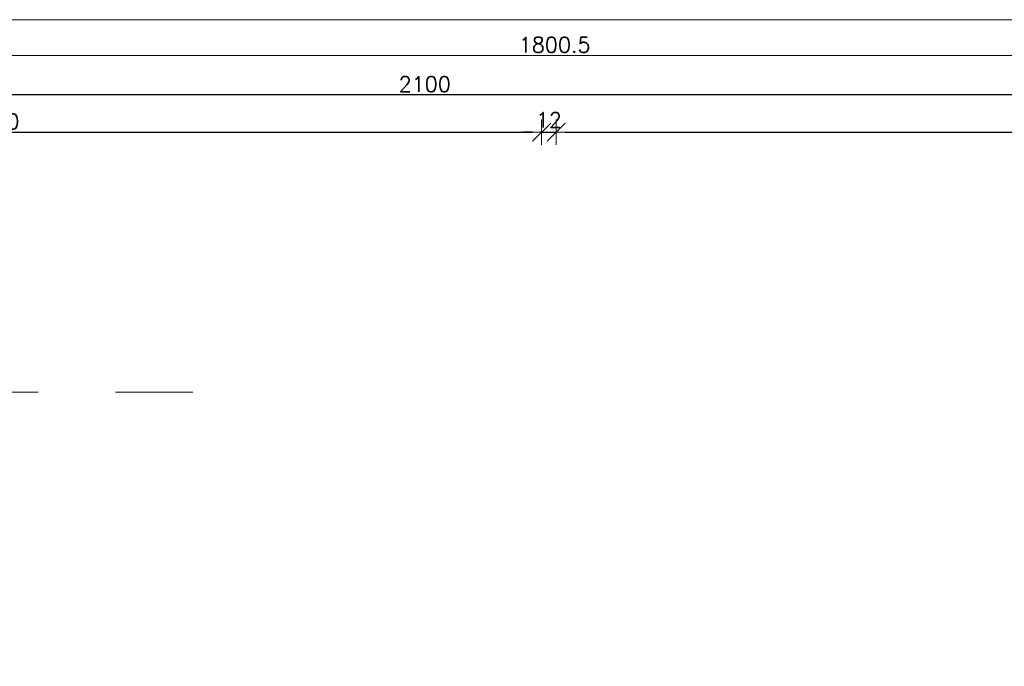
# Model space of a CAD drawing. Header units: millimetres. Extents: x 23192 to 177760, y -399809 to -79279.
# Tile 480 of 656: x 62472 to 63281, y -194205 to -193674. Entities that reach past the tile are written whole.
import ezdxf

# ---------------------------------------------------------------- set-up
doc = ezdxf.new("R2010")
doc.units = ezdxf.units.MM
doc.linetypes.add('DASHDOT', pattern=[25.4, 12.7, -6.35, 0, -6.35])
doc.layers.get('0').update_dxf_attribs({"lineweight": 0})
for name, color, linetype, lineweight in [('!! 0_Osie', 1, 'DASHDOT', 13), ('!! wymiary osi', 250, 'Continuous', 9), ('0-osie-liniA', 14, 'DASHDOT', 5)]:
    doc.layers.add(name, color=color, linetype=linetype, lineweight=lineweight)
doc.styles.add('TXT', font='simplex.shx')
doc.dimstyles.new('DIM50', dxfattribs={"dimscale": 5, "dimtxt": 2.5, "dimasz": 1.5, "dimexe": 0, "dimexo": 0, "dimgap": 0.5, "dimtad": 1, "dimdec": 4, "dimrnd": 0.5, "dimdsep": 46, "dimtxsty": 'TXT', "dimblk1": 'TICK1', "dimblk2": 'TICK1', "dimsah": 1, "dimcen": 0, "dimse1": 1, "dimse2": 1, "dimclrd": 1, "dimclre": 7, "dimclrt": 9, "dimadec": 0, "dimazin": 0, "dimtfac": 1, "dimtdec": 4, "dimtmove": 2, "dimatfit": 3, "dimldrblk": 'TICK1', "dimfxl": 1, "dimtolj": 1, "dimarcsym": 0})

# ---------------------------------------------------------------- blocks, each defined once
blk = doc.blocks.new('TICK1')
at = {"color": 0}
for p, q in [((0, -1.4), (0, 1.4)), ((0, 0), (-1, 0))]:
    blk.add_line(p, q, dxfattribs=at)
at = {"color": 2}
blk.add_line((-1, -1), (1, 1), dxfattribs=at)
blk = doc.blocks.new('*D3757')
at = {"layer": '!! wymiary osi', "color": 1, "lineweight": -2, "transparency": 16777216}
blk.add_line((48925.21, -193735.89), (54984.21, -193735.89), dxfattribs=at)
at = {"layer": 'DEFPOINTS', "color": 0, "transparency": 16777216}
for p in [(48917.71, -193635.47), (54991.71, -193635.47), (54991.71, -193735.89)]:
    blk.add_point(p, dxfattribs=at)
at = {"layer": '!! wymiary osi', "color": 1, "lineweight": -2, "transparency": 16777216, "xscale": 7.5, "yscale": 7.5, "zscale": 7.5, "rotation": 180}
blk.add_blockref('TICK1', (48917.71, -193735.89), dxfattribs=at)
at = {"layer": '!! wymiary osi', "color": 1, "lineweight": -2, "transparency": 16777216, "xscale": 7.5, "yscale": 7.5, "zscale": 7.5}
blk.add_blockref('TICK1', (54991.71, -193735.89), dxfattribs=at)
at = {"layer": '!! wymiary osi', "color": 9, "transparency": 16777216, "insert": (51954.71, -193727.14), "char_height": 12.5, "attachment_point": 5, "style": 'TXT'}
blk.add_mtext('\\A1;6074', dxfattribs=at)
blk = doc.blocks.new('*D3763')
at = {"layer": '!! wymiary osi', "color": 1, "lineweight": -2, "transparency": 16777216}
blk.add_line((53198.71, -193765.3), (54984.21, -193765.3), dxfattribs=at)
at = {"layer": 'DEFPOINTS', "color": 0, "transparency": 16777216}
for p in [(53191.21, -193765.3), (54991.71, -193765.3), (54991.71, -193765.3)]:
    blk.add_point(p, dxfattribs=at)
at = {"layer": '!! wymiary osi', "color": 1, "lineweight": -2, "transparency": 16777216, "xscale": 7.5, "yscale": 7.5, "zscale": 7.5, "rotation": 180}
blk.add_blockref('TICK1', (53191.21, -193765.3), dxfattribs=at)
at = {"layer": '!! wymiary osi', "color": 1, "lineweight": -2, "transparency": 16777216, "xscale": 7.5, "yscale": 7.5, "zscale": 7.5}
blk.add_blockref('TICK1', (54991.71, -193765.3), dxfattribs=at)
at = {"layer": '!! wymiary osi', "color": 9, "transparency": 16777216, "insert": (54091.46, -193756.55), "char_height": 12.5, "attachment_point": 5, "style": 'TXT'}
blk.add_mtext('\\A1;1800.5', dxfattribs=at)
blk = doc.blocks.new('*D2646')
at = {"layer": '!! wymiary osi', "color": 1, "lineweight": -2, "transparency": 16777216}
blk.add_line((63847.07, -193736.14), (61762.07, -193736.14), dxfattribs=at)
at = {"layer": 'DEFPOINTS', "color": 0, "transparency": 16777216}
for p in [(61754.57, -193736.14), (61754.57, -193892.65), (63854.57, -194252.65)]:
    blk.add_point(p, dxfattribs=at)
at = {"layer": '!! wymiary osi', "color": 1, "lineweight": -2, "transparency": 16777216, "xscale": 7.5, "yscale": 7.5, "zscale": 7.5, "rotation": 180}
blk.add_blockref('TICK1', (61754.57, -193736.14), dxfattribs=at)
at = {"layer": '!! wymiary osi', "color": 1, "lineweight": -2, "transparency": 16777216, "xscale": 7.5, "yscale": 7.5, "zscale": 7.5}
blk.add_blockref('TICK1', (63854.57, -193736.14), dxfattribs=at)
at = {"layer": '!! wymiary osi', "color": 9, "transparency": 16777216, "insert": (62804.57, -193727.39), "char_height": 12.5, "attachment_point": 5, "style": 'TXT'}
blk.add_mtext('\\A1;2100', dxfattribs=at)
blk = doc.blocks.new('*D2673')
at = {"layer": '!! wymiary osi', "color": 1, "lineweight": -2, "transparency": 16777216}
blk.add_line((62018.07, -193766.76), (62893.07, -193766.76), dxfattribs=at)
at = {"layer": 'DEFPOINTS', "color": 0, "transparency": 16777216}
for p in [(62900.57, -193766.76), (62010.57, -194353.13), (62900.57, -194353.13)]:
    blk.add_point(p, dxfattribs=at)
at = {"layer": '!! wymiary osi', "color": 1, "lineweight": -2, "transparency": 16777216, "xscale": 7.5, "yscale": 7.5, "zscale": 7.5, "rotation": 180}
blk.add_blockref('TICK1', (62010.57, -193766.76), dxfattribs=at)
at = {"layer": '!! wymiary osi', "color": 1, "lineweight": -2, "transparency": 16777216, "xscale": 7.5, "yscale": 7.5, "zscale": 7.5}
blk.add_blockref('TICK1', (62900.57, -193766.76), dxfattribs=at)
at = {"layer": '!! wymiary osi', "color": 9, "transparency": 16777216, "insert": (62455.57, -193758.01), "char_height": 12.5, "attachment_point": 5, "style": 'TXT'}
blk.add_mtext('\\A1;890', dxfattribs=at)
blk = doc.blocks.new('*D2674')
at = {"layer": '!! wymiary osi', "color": 1, "lineweight": -2, "transparency": 16777216}
for p, q in [((62893.07, -193766.76), (62885.57, -193766.76)), ((62900.57, -193766.76), (62912.57, -193766.76)), ((62920.07, -193766.76), (62927.57, -193766.76))]:
    blk.add_line(p, q, dxfattribs=at)
at = {"layer": 'DEFPOINTS', "color": 0, "transparency": 16777216}
for p in [(62912.57, -193766.76), (62900.57, -194353.13), (62912.57, -194353.13)]:
    blk.add_point(p, dxfattribs=at)
at = {"layer": '!! wymiary osi', "color": 1, "lineweight": -2, "transparency": 16777216, "xscale": 7.5, "yscale": 7.5, "zscale": 7.5}
blk.add_blockref('TICK1', (62900.57, -193766.76), dxfattribs=at)
at = {"layer": '!! wymiary osi', "color": 1, "lineweight": -2, "transparency": 16777216, "xscale": 7.5, "yscale": 7.5, "zscale": 7.5, "rotation": 180}
blk.add_blockref('TICK1', (62912.57, -193766.76), dxfattribs=at)
at = {"layer": '!! wymiary osi', "color": 9, "transparency": 16777216, "insert": (62906.57, -193756.76), "char_height": 12.5, "attachment_point": 5, "style": 'TXT'}
blk.add_mtext('\\A1;12', dxfattribs=at)
blk = doc.blocks.new('*D2675')
at = {"layer": '!! wymiary osi', "color": 1, "lineweight": -2, "transparency": 16777216}
blk.add_line((62920.07, -193766.76), (63791.57, -193766.76), dxfattribs=at)
at = {"layer": 'DEFPOINTS', "color": 0, "transparency": 16777216}
for p in [(63799.07, -193766.76), (62912.57, -194353.13), (63799.07, -194353.13)]:
    blk.add_point(p, dxfattribs=at)
at = {"layer": '!! wymiary osi', "color": 1, "lineweight": -2, "transparency": 16777216, "xscale": 7.5, "yscale": 7.5, "zscale": 7.5, "rotation": 180}
blk.add_blockref('TICK1', (62912.57, -193766.76), dxfattribs=at)
at = {"layer": '!! wymiary osi', "color": 1, "lineweight": -2, "transparency": 16777216, "xscale": 7.5, "yscale": 7.5, "zscale": 7.5}
blk.add_blockref('TICK1', (63799.07, -193766.76), dxfattribs=at)
at = {"layer": '!! wymiary osi', "color": 9, "transparency": 16777216, "insert": (63355.82, -193758.01), "char_height": 12.5, "attachment_point": 5, "style": 'TXT'}
blk.add_mtext('\\A1;886.5', dxfattribs=at)
blk = doc.blocks.new('BLOK OSI')
at = {"layer": '0-osie-liniA', "ltscale": 5}
blk.add_lwpolyline([(51570.03302, -194041.7797), (53810.60983, -194041.7797)], dxfattribs=at)
at = {"layer": '!! wymiary osi'}
dim = blk.add_aligned_dim(p1=(48917.71142, -193635.47368), p2=(54991.71142, -193635.47368), distance=-100.4179, dimstyle='DIM50', dxfattribs=at)
dim.commit()
dim.dimension.update_dxf_attribs({"geometry": '*D3757', "text_midpoint": (51954.71142, -193727.14158)})
dim = blk.add_linear_dim(base=(54991.71142, -193765.29711), p1=(53191.21142, -193765.29711), p2=(54991.71142, -193765.29711), dimstyle='DIM50', dxfattribs=at)
dim.commit()
dim.dimension.update_dxf_attribs({"geometry": '*D3763', "text_midpoint": (54091.46142, -193756.54711)})

msp = doc.modelspace()

# ---------------------------------------------------------------- block references
at = {"layer": '!! 0_Osie'}
msp.add_blockref('BLOK OSI', (8819.85593, 61.46017), dxfattribs=at)

# ---------------------------------------------------------------- dimensions: what is measured, and where the dimension line sits
at = {"layer": '!! wymiary osi'}
for base, p1, p2, picture, middle in [((61754.56735, -193736.1422), (63854.56735, -194252.65409), (61754.56735, -193892.65409), '*D2646', (62804.56735, -193727.3922)), ((62900.56735, -193766.7596), (62010.56735, -194353.12813), (62900.56735, -194353.12813), '*D2673', (62455.56735, -193758.0096)), ((62912.56735, -193766.7596), (62900.56735, -194353.12813), (62912.56735, -194353.12813), '*D2674', (62906.56735, -193756.7596)), ((63799.06735, -193766.7596), (62912.56735, -194353.12813), (63799.06735, -194353.12813), '*D2675', (63355.81735, -193758.0096))]:
    dim = msp.add_linear_dim(base=base, p1=p1, p2=p2, dimstyle='DIM50', dxfattribs=at)
    dim.commit()
    dim.dimension.update_dxf_attribs({"geometry": picture, "text_midpoint": middle})

doc.saveas('drawing.dxf')
